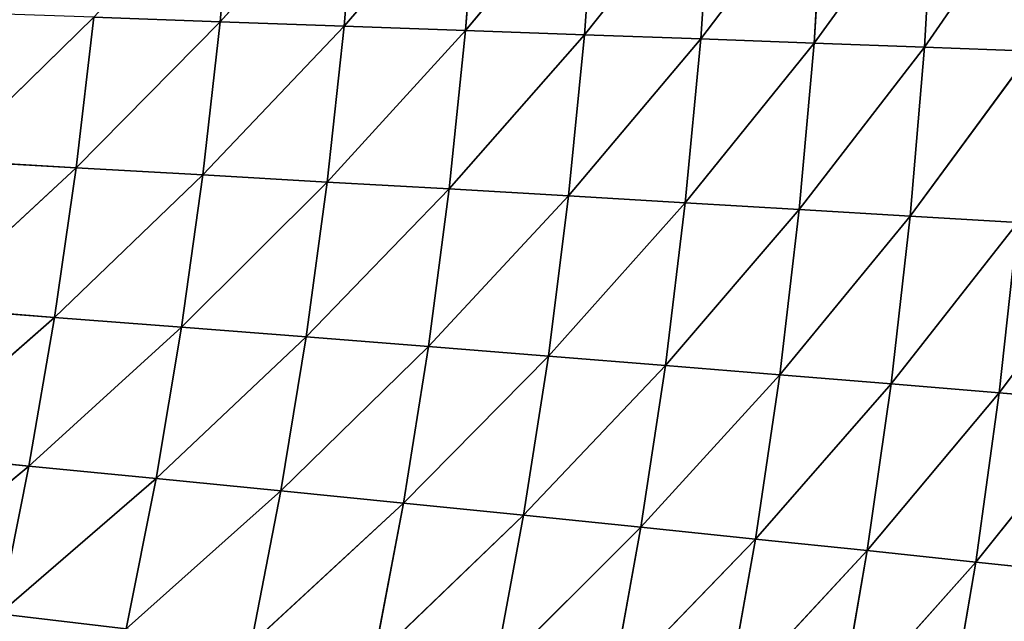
# Model space of a CAD drawing. Extents: x 0 to 605, y 0 to 400.
# Tile 911 of 1056: x 533 to 565, y 172 to 192. Entities that reach past the tile are written whole.
import ezdxf

# ---------------------------------------------------------------- set-up
doc = ezdxf.new("R2010")
doc.units = 0
doc.header["$LTSCALE"] = 25.4
doc.layers.get('0').update_dxf_attribs({"linetype": 'CONTINUOUS'})

# ---------------------------------------------------------------- blocks, each defined once
blk = doc.blocks.new('ATLANTA610_-_S_STL')
at = {"color": 0}
for p, q in [((568.5, 72.099, 220.408), (564.346, 69.039, 225.595)), ((568.5, 72.099, 220.408), (564.346, 69.039, 225.595)), ((567.752, 72.049, 225.96), (564.346, 69.039, 225.595)), ((567.752, 72.049, 225.96), (564.346, 69.039, 225.595)), ((569.087, 72.162, 214.821), (565.105, 69.099, 220.121)), ((569.087, 72.162, 214.821), (565.105, 69.099, 220.121)), ((568.5, 72.099, 220.408), (565.105, 69.099, 220.121)), ((568.5, 72.099, 220.408), (565.105, 69.099, 220.121)), ((565.705, 69.171, 214.612), (561.603, 66.258, 219.83)), ((565.705, 69.171, 214.612), (561.603, 66.258, 219.83)), ((566.151, 69.256, 209.07), (562.218, 66.338, 214.4)), ((566.151, 69.256, 209.07), (562.218, 66.338, 214.4)), ((565.705, 69.171, 214.612), (562.218, 66.338, 214.4)), ((565.705, 69.171, 214.612), (562.218, 66.338, 214.4)), ((566.447, 69.354, 203.498), (562.682, 66.431, 208.939)), ((566.447, 69.354, 203.498), (562.682, 66.431, 208.939)), ((566.151, 69.256, 209.07), (562.682, 66.431, 208.939)), ((566.151, 69.256, 209.07), (562.682, 66.431, 208.939)), ((565.105, 69.099, 220.121), (565.705, 69.171, 214.612)), ((565.105, 69.099, 220.121), (565.705, 69.171, 214.612)), ((564.346, 69.039, 225.595), (559.903, 66.136, 230.584)), ((564.346, 69.039, 225.595), (559.903, 66.136, 230.584)), ((565.105, 69.099, 220.121), (560.833, 66.19, 225.225)), ((565.105, 69.099, 220.121), (560.833, 66.19, 225.225)), ((564.346, 69.039, 225.595), (560.833, 66.19, 225.225)), ((564.346, 69.039, 225.595), (560.833, 66.19, 225.225)), ((565.105, 69.099, 220.121), (561.603, 66.258, 219.83)), ((565.105, 69.099, 220.121), (561.603, 66.258, 219.83)), ((563.424, 68.992, 231.032), (564.346, 69.039, 225.595)), ((563.424, 68.992, 231.032), (564.346, 69.039, 225.595)), ((564.346, 69.039, 225.595), (565.105, 69.099, 220.121)), ((564.346, 69.039, 225.595), (565.105, 69.099, 220.121)), ((562.218, 66.338, 214.4), (558, 63.571, 219.535)), ((562.218, 66.338, 214.4), (558, 63.571, 219.535)), ((562.682, 66.431, 208.939), (558.63, 63.658, 214.186)), ((562.682, 66.431, 208.939), (558.63, 63.658, 214.186)), ((562.218, 66.338, 214.4), (558.63, 63.658, 214.186)), ((562.218, 66.338, 214.4), (558.63, 63.658, 214.186)), ((562.998, 66.538, 203.448), (559.111, 63.758, 208.806)), ((562.998, 66.538, 203.448), (559.111, 63.758, 208.806)), ((562.682, 66.431, 208.939), (559.111, 63.758, 208.806)), ((562.682, 66.431, 208.939), (559.111, 63.758, 208.806)), ((562.218, 66.338, 214.4), (561.603, 66.258, 219.83)), ((562.218, 66.338, 214.4), (561.603, 66.258, 219.83)), ((562.682, 66.431, 208.939), (562.218, 66.338, 214.4)), ((562.682, 66.431, 208.939), (562.218, 66.338, 214.4)), ((562.998, 66.538, 203.448), (562.682, 66.431, 208.939)), ((562.998, 66.538, 203.448), (562.682, 66.431, 208.939)), ((560.833, 66.19, 225.225), (556.281, 63.437, 230.129)), ((560.833, 66.19, 225.225), (556.281, 63.437, 230.129)), ((561.603, 66.258, 219.83), (557.219, 63.497, 224.85)), ((561.603, 66.258, 219.83), (557.219, 63.497, 224.85)), ((560.833, 66.19, 225.225), (557.219, 63.497, 224.85)), ((560.833, 66.19, 225.225), (557.219, 63.497, 224.85)), ((561.603, 66.258, 219.83), (558, 63.571, 219.535)), ((561.603, 66.258, 219.83), (558, 63.571, 219.535)), ((560.833, 66.19, 225.225), (559.903, 66.136, 230.584)), ((560.833, 66.19, 225.225), (559.903, 66.136, 230.584)), ((561.603, 66.258, 219.83), (560.833, 66.19, 225.225)), ((561.603, 66.258, 219.83), (560.833, 66.19, 225.225)), ((559.111, 63.758, 208.806), (554.944, 61.127, 213.969)), ((559.111, 63.758, 208.806), (554.944, 61.127, 213.969)), ((559.448, 63.873, 203.397), (555.443, 61.233, 208.671)), ((559.448, 63.873, 203.397), (555.443, 61.233, 208.671)), ((559.111, 63.758, 208.806), (555.443, 61.233, 208.671)), ((559.111, 63.758, 208.806), (555.443, 61.233, 208.671)), ((558.63, 63.658, 214.186), (559.111, 63.758, 208.806)), ((558.63, 63.658, 214.186), (559.111, 63.758, 208.806)), ((559.111, 63.758, 208.806), (559.448, 63.873, 203.397)), ((559.111, 63.758, 208.806), (559.448, 63.873, 203.397)), ((557.219, 63.497, 224.85), (552.563, 60.89, 229.668)), ((557.219, 63.497, 224.85), (552.563, 60.89, 229.668)), ((558, 63.571, 219.535), (553.509, 60.956, 224.469)), ((558, 63.571, 219.535), (553.509, 60.956, 224.469)), ((557.219, 63.497, 224.85), (553.509, 60.956, 224.469)), ((557.219, 63.497, 224.85), (553.509, 60.956, 224.469)), ((558.63, 63.658, 214.186), (554.301, 61.034, 219.235)), ((558.63, 63.658, 214.186), (554.301, 61.034, 219.235)), ((558, 63.571, 219.535), (554.301, 61.034, 219.235)), ((558, 63.571, 219.535), (554.301, 61.034, 219.235)), ((558.63, 63.658, 214.186), (554.944, 61.127, 213.969)), ((558.63, 63.658, 214.186), (554.944, 61.127, 213.969)), ((556.281, 63.437, 230.129), (557.219, 63.497, 224.85)), ((556.281, 63.437, 230.129), (557.219, 63.497, 224.85)), ((557.219, 63.497, 224.85), (558, 63.571, 219.535)), ((557.219, 63.497, 224.85), (558, 63.571, 219.535)), ((558, 63.571, 219.535), (558.63, 63.658, 214.186)), ((558, 63.571, 219.535), (558.63, 63.658, 214.186)), ((555.443, 61.233, 208.671), (551.167, 58.739, 213.748)), ((555.443, 61.233, 208.671), (551.167, 58.739, 213.748)), ((555.801, 61.353, 203.345), (551.682, 58.849, 208.534)), ((555.801, 61.353, 203.345), (551.682, 58.849, 208.534)), ((555.443, 61.233, 208.671), (551.682, 58.849, 208.534)), ((555.443, 61.233, 208.671), (551.682, 58.849, 208.534)), ((555.443, 61.233, 208.671), (554.944, 61.127, 213.969)), ((555.443, 61.233, 208.671), (554.944, 61.127, 213.969)), ((555.801, 61.353, 203.345), (555.443, 61.233, 208.671)), ((555.801, 61.353, 203.345), (555.443, 61.233, 208.671)), ((553.509, 60.956, 224.469), (548.756, 58.491, 229.2)), ((553.509, 60.956, 224.469), (548.756, 58.491, 229.2)), ((554.301, 61.034, 219.235), (549.708, 58.56, 224.083)), ((554.301, 61.034, 219.235), (549.708, 58.56, 224.083)), ((553.509, 60.956, 224.469), (549.708, 58.56, 224.083)), ((553.509, 60.956, 224.469), (549.708, 58.56, 224.083)), ((554.944, 61.127, 213.969), (550.51, 58.643, 218.932)), ((554.944, 61.127, 213.969), (550.51, 58.643, 218.932)), ((554.301, 61.034, 219.235), (550.51, 58.643, 218.932)), ((554.301, 61.034, 219.235), (550.51, 58.643, 218.932)), ((554.944, 61.127, 213.969), (551.167, 58.739, 213.748)), ((554.944, 61.127, 213.969), (551.167, 58.739, 213.748)), ((553.509, 60.956, 224.469), (552.563, 60.89, 229.668)), ((553.509, 60.956, 224.469), (552.563, 60.89, 229.668)), ((554.301, 61.034, 219.235), (553.509, 60.956, 224.469)), ((554.301, 61.034, 219.235), (553.509, 60.956, 224.469)), ((554.944, 61.127, 213.969), (554.301, 61.034, 219.235)), ((554.944, 61.127, 213.969), (554.301, 61.034, 219.235)), ((552.061, 58.973, 203.292), (547.833, 56.602, 208.396)), ((552.061, 58.973, 203.292), (547.833, 56.602, 208.396)), ((551.682, 58.849, 208.534), (552.061, 58.973, 203.292)), ((551.682, 58.849, 208.534), (552.061, 58.973, 203.292)), ((551.167, 58.739, 213.748), (546.632, 56.392, 218.624)), ((551.167, 58.739, 213.748), (546.632, 56.392, 218.624)), ((551.682, 58.849, 208.534), (547.302, 56.49, 213.525)), ((551.682, 58.849, 208.534), (547.302, 56.49, 213.525)), ((551.167, 58.739, 213.748), (547.302, 56.49, 213.525)), ((551.167, 58.739, 213.748), (547.302, 56.49, 213.525)), ((551.682, 58.849, 208.534), (547.833, 56.602, 208.396)), ((551.682, 58.849, 208.534), (547.833, 56.602, 208.396)), ((550.51, 58.643, 218.932), (551.167, 58.739, 213.748)), ((550.51, 58.643, 218.932), (551.167, 58.739, 213.748)), ((551.167, 58.739, 213.748), (551.682, 58.849, 208.534)), ((551.167, 58.739, 213.748), (551.682, 58.849, 208.534)), ((549.708, 58.56, 224.083), (544.864, 56.235, 228.726)), ((549.708, 58.56, 224.083), (544.864, 56.235, 228.726)), ((550.51, 58.643, 218.932), (545.821, 56.307, 223.692)), ((550.51, 58.643, 218.932), (545.821, 56.307, 223.692)), ((549.708, 58.56, 224.083), (545.821, 56.307, 223.692)), ((549.708, 58.56, 224.083), (545.821, 56.307, 223.692)), ((550.51, 58.643, 218.932), (546.632, 56.392, 218.624)), ((550.51, 58.643, 218.932), (546.632, 56.392, 218.624)), ((548.756, 58.491, 229.2), (549.708, 58.56, 224.083)), ((548.756, 58.491, 229.2), (549.708, 58.56, 224.083)), ((549.708, 58.56, 224.083), (550.51, 58.643, 218.932)), ((549.708, 58.56, 224.083), (550.51, 58.643, 218.932)), ((547.302, 56.49, 213.525), (542.673, 54.275, 218.313)), ((547.302, 56.49, 213.525), (542.673, 54.275, 218.313)), ((547.833, 56.602, 208.396), (543.353, 54.374, 213.299)), ((547.833, 56.602, 208.396), (543.353, 54.374, 213.299)), ((547.302, 56.49, 213.525), (543.353, 54.374, 213.299)), ((547.302, 56.49, 213.525), (543.353, 54.374, 213.299)), ((548.23, 56.728, 203.239), (543.899, 54.487, 208.256)), ((548.23, 56.728, 203.239), (543.899, 54.487, 208.256)), ((547.833, 56.602, 208.396), (543.899, 54.487, 208.256)), ((547.833, 56.602, 208.396), (543.899, 54.487, 208.256)), ((547.302, 56.49, 213.525), (546.632, 56.392, 218.624)), ((547.302, 56.49, 213.525), (546.632, 56.392, 218.624)), ((547.833, 56.602, 208.396), (547.302, 56.49, 213.525)), ((547.833, 56.602, 208.396), (547.302, 56.49, 213.525)), ((548.23, 56.728, 203.239), (547.833, 56.602, 208.396)), ((548.23, 56.728, 203.239), (547.833, 56.602, 208.396)), ((545.821, 56.307, 223.692), (540.893, 54.116, 228.246)), ((545.821, 56.307, 223.692), (540.893, 54.116, 228.246)), ((546.632, 56.392, 218.624), (541.854, 54.189, 223.296)), ((546.632, 56.392, 218.624), (541.854, 54.189, 223.296)), ((545.821, 56.307, 223.692), (541.854, 54.189, 223.296)), ((545.821, 56.307, 223.692), (541.854, 54.189, 223.296)), ((546.632, 56.392, 218.624), (542.673, 54.275, 218.313)), ((546.632, 56.392, 218.624), (542.673, 54.275, 218.313)), ((545.821, 56.307, 223.692), (544.864, 56.235, 228.726)), ((545.821, 56.307, 223.692), (544.864, 56.235, 228.726)), ((546.632, 56.392, 218.624), (545.821, 56.307, 223.692)), ((546.632, 56.392, 218.624), (545.821, 56.307, 223.692)), ((544.314, 54.613, 203.185), (539.885, 52.497, 208.114)), ((544.314, 54.613, 203.185), (539.885, 52.497, 208.114)), ((543.899, 54.487, 208.256), (544.314, 54.613, 203.185)), ((543.899, 54.487, 208.256), (544.314, 54.613, 203.185)), ((541.854, 54.189, 223.296), (536.847, 52.126, 227.759)), ((541.854, 54.189, 223.296), (536.847, 52.126, 227.759)), ((542.673, 54.275, 218.313), (537.811, 52.2, 222.894)), ((542.673, 54.275, 218.313), (537.811, 52.2, 222.894)), ((541.854, 54.189, 223.296), (537.811, 52.2, 222.894)), ((541.854, 54.189, 223.296), (537.811, 52.2, 222.894)), ((543.353, 54.374, 213.299), (538.636, 52.286, 217.997)), ((543.353, 54.374, 213.299), (538.636, 52.286, 217.997)), ((542.673, 54.275, 218.313), (538.636, 52.286, 217.997)), ((542.673, 54.275, 218.313), (538.636, 52.286, 217.997)), ((543.899, 54.487, 208.256), (539.326, 52.385, 213.07)), ((543.899, 54.487, 208.256), (539.326, 52.385, 213.07)), ((543.353, 54.374, 213.299), (539.326, 52.385, 213.07)), ((543.353, 54.374, 213.299), (539.326, 52.385, 213.07)), ((543.899, 54.487, 208.256), (539.885, 52.497, 208.114)), ((543.899, 54.487, 208.256), (539.885, 52.497, 208.114)), ((540.893, 54.116, 228.246), (541.854, 54.189, 223.296)), ((540.893, 54.116, 228.246), (541.854, 54.189, 223.296)), ((541.854, 54.189, 223.296), (542.673, 54.275, 218.313)), ((541.854, 54.189, 223.296), (542.673, 54.275, 218.313)), ((542.673, 54.275, 218.313), (543.353, 54.374, 213.299)), ((542.673, 54.275, 218.313), (543.353, 54.374, 213.299)), ((543.353, 54.374, 213.299), (543.899, 54.487, 208.256)), ((543.353, 54.374, 213.299), (543.899, 54.487, 208.256)), ((540.316, 52.622, 203.131), (539.885, 52.497, 208.114)), ((540.316, 52.622, 203.131), (539.885, 52.497, 208.114)), ((538.636, 52.286, 217.997), (533.696, 50.333, 222.488)), ((538.636, 52.286, 217.997), (533.696, 50.333, 222.488)), ((539.326, 52.385, 213.07), (534.526, 50.418, 217.678)), ((539.326, 52.385, 213.07), (534.526, 50.418, 217.678)), ((538.636, 52.286, 217.997), (534.526, 50.418, 217.678)), ((538.636, 52.286, 217.997), (534.526, 50.418, 217.678)), ((539.885, 52.497, 208.114), (535.224, 50.516, 212.838)), ((539.885, 52.497, 208.114), (535.224, 50.516, 212.838)), ((539.326, 52.385, 213.07), (535.224, 50.516, 212.838)), ((539.326, 52.385, 213.07), (535.224, 50.516, 212.838)), ((539.885, 52.497, 208.114), (535.794, 50.626, 207.97)), ((539.885, 52.497, 208.114), (535.794, 50.626, 207.97)), ((538.636, 52.286, 217.997), (537.811, 52.2, 222.894)), ((538.636, 52.286, 217.997), (537.811, 52.2, 222.894)), ((539.326, 52.385, 213.07), (538.636, 52.286, 217.997)), ((539.326, 52.385, 213.07), (538.636, 52.286, 217.997)), ((539.885, 52.497, 208.114), (539.326, 52.385, 213.07)), ((539.885, 52.497, 208.114), (539.326, 52.385, 213.07)), ((537.811, 52.2, 222.894), (532.732, 50.26, 227.266)), ((537.811, 52.2, 222.894), (532.732, 50.26, 227.266)), ((536.847, 52.126, 227.759), (532.732, 50.26, 227.266)), ((536.847, 52.126, 227.759), (532.732, 50.26, 227.266)), ((537.811, 52.2, 222.894), (533.696, 50.333, 222.488)), ((537.811, 52.2, 222.894), (533.696, 50.333, 222.488)), ((537.811, 52.2, 222.894), (536.847, 52.126, 227.759)), ((537.811, 52.2, 222.894), (536.847, 52.126, 227.759)), ((534.526, 50.418, 217.678), (529.515, 48.582, 222.077)), ((534.526, 50.418, 217.678), (529.515, 48.582, 222.077)), ((535.224, 50.516, 212.838), (530.348, 48.665, 217.355)), ((535.224, 50.516, 212.838), (530.348, 48.665, 217.355)), ((534.526, 50.418, 217.678), (530.348, 48.665, 217.355)), ((534.526, 50.418, 217.678), (530.348, 48.665, 217.355)), ((535.794, 50.626, 207.97), (531.052, 48.761, 212.604)), ((535.794, 50.626, 207.97), (531.052, 48.761, 212.604)), ((535.224, 50.516, 212.838), (531.052, 48.761, 212.604)), ((535.224, 50.516, 212.838), (531.052, 48.761, 212.604)), ((533.696, 50.333, 222.488), (534.526, 50.418, 217.678)), ((533.696, 50.333, 222.488), (534.526, 50.418, 217.678)), ((534.526, 50.418, 217.678), (535.224, 50.516, 212.838)), ((534.526, 50.418, 217.678), (535.224, 50.516, 212.838)), ((535.224, 50.516, 212.838), (535.794, 50.626, 207.97)), ((535.224, 50.516, 212.838), (535.794, 50.626, 207.97)), ((533.696, 50.333, 222.488), (528.551, 48.51, 226.768)), ((533.696, 50.333, 222.488), (528.551, 48.51, 226.768)), ((533.696, 50.333, 222.488), (529.515, 48.582, 222.077)), ((533.696, 50.333, 222.488), (529.515, 48.582, 222.077)), ((532.732, 50.26, 227.266), (533.696, 50.333, 222.488)), ((532.732, 50.26, 227.266), (533.696, 50.333, 222.488))]:
    blk.add_line(p, q, dxfattribs=at)
mesh = blk.add_polyface(dxfattribs=at)
corners = [(566.838, 72.009, 231.474), (567.752, 72.049, 225.96), (563.424, 68.992, 231.032)]
mesh.append_faces([[corners[k] for k in face] for face in [(0, 1, 2)]], dxfattribs={"color": 0})
mesh = blk.add_polyface(dxfattribs=at)
corners = [(563.424, 68.992, 231.032), (567.752, 72.049, 225.96), (564.346, 69.039, 225.595)]
mesh.append_faces([[corners[k] for k in face] for face in [(0, 1, 2)]], dxfattribs={"color": 0})
mesh = blk.add_polyface(dxfattribs=at)
corners = [(567.752, 72.049, 225.96), (568.5, 72.099, 220.408), (564.346, 69.039, 225.595)]
mesh.append_faces([[corners[k] for k in face] for face in [(0, 1, 2)]], dxfattribs={"color": 0})
mesh = blk.add_polyface(dxfattribs=at)
corners = [(564.346, 69.039, 225.595), (568.5, 72.099, 220.408), (565.105, 69.099, 220.121)]
mesh.append_faces([[corners[k] for k in face] for face in [(0, 1, 2)]], dxfattribs={"color": 0})
mesh = blk.add_polyface(dxfattribs=at)
corners = [(568.5, 72.099, 220.408), (569.087, 72.162, 214.821), (565.105, 69.099, 220.121)]
mesh.append_faces([[corners[k] for k in face] for face in [(0, 1, 2)]], dxfattribs={"color": 0})
mesh = blk.add_polyface(dxfattribs=at)
corners = [(565.105, 69.099, 220.121), (569.087, 72.162, 214.821), (565.705, 69.171, 214.612)]
mesh.append_faces([[corners[k] for k in face] for face in [(0, 1, 2)]], dxfattribs={"color": 0})
mesh = blk.add_polyface(dxfattribs=at)
corners = [(565.105, 69.099, 220.121), (565.705, 69.171, 214.612), (561.603, 66.258, 219.83)]
mesh.append_faces([[corners[k] for k in face] for face in [(0, 1, 2)]], dxfattribs={"color": 0})
mesh = blk.add_polyface(dxfattribs=at)
corners = [(561.603, 66.258, 219.83), (565.705, 69.171, 214.612), (562.218, 66.338, 214.4)]
mesh.append_faces([[corners[k] for k in face] for face in [(0, 1, 2)]], dxfattribs={"color": 0})
mesh = blk.add_polyface(dxfattribs=at)
corners = [(565.705, 69.171, 214.612), (566.151, 69.256, 209.07), (562.218, 66.338, 214.4)]
mesh.append_faces([[corners[k] for k in face] for face in [(0, 1, 2)]], dxfattribs={"color": 0})
mesh = blk.add_polyface(dxfattribs=at)
corners = [(562.218, 66.338, 214.4), (566.151, 69.256, 209.07), (562.682, 66.431, 208.939)]
mesh.append_faces([[corners[k] for k in face] for face in [(0, 1, 2)]], dxfattribs={"color": 0})
mesh = blk.add_polyface(dxfattribs=at)
corners = [(566.151, 69.256, 209.07), (566.447, 69.354, 203.498), (562.682, 66.431, 208.939)]
mesh.append_faces([[corners[k] for k in face] for face in [(0, 1, 2)]], dxfattribs={"color": 0})
mesh = blk.add_polyface(dxfattribs=at)
corners = [(562.682, 66.431, 208.939), (566.447, 69.354, 203.498), (562.998, 66.538, 203.448)]
mesh.append_faces([[corners[k] for k in face] for face in [(0, 1, 2)]], dxfattribs={"color": 0})
mesh = blk.add_polyface(dxfattribs=at)
corners = [(563.424, 68.992, 231.032), (564.346, 69.039, 225.595), (559.903, 66.136, 230.584)]
mesh.append_faces([[corners[k] for k in face] for face in [(0, 1, 2)]], dxfattribs={"color": 0})
mesh = blk.add_polyface(dxfattribs=at)
corners = [(559.903, 66.136, 230.584), (564.346, 69.039, 225.595), (560.833, 66.19, 225.225)]
mesh.append_faces([[corners[k] for k in face] for face in [(0, 1, 2)]], dxfattribs={"color": 0})
mesh = blk.add_polyface(dxfattribs=at)
corners = [(564.346, 69.039, 225.595), (565.105, 69.099, 220.121), (560.833, 66.19, 225.225)]
mesh.append_faces([[corners[k] for k in face] for face in [(0, 1, 2)]], dxfattribs={"color": 0})
mesh = blk.add_polyface(dxfattribs=at)
corners = [(560.833, 66.19, 225.225), (565.105, 69.099, 220.121), (561.603, 66.258, 219.83)]
mesh.append_faces([[corners[k] for k in face] for face in [(0, 1, 2)]], dxfattribs={"color": 0})
mesh = blk.add_polyface(dxfattribs=at)
corners = [(561.603, 66.258, 219.83), (562.218, 66.338, 214.4), (558, 63.571, 219.535)]
mesh.append_faces([[corners[k] for k in face] for face in [(0, 1, 2)]], dxfattribs={"color": 0})
mesh = blk.add_polyface(dxfattribs=at)
corners = [(558, 63.571, 219.535), (562.218, 66.338, 214.4), (558.63, 63.658, 214.186)]
mesh.append_faces([[corners[k] for k in face] for face in [(0, 1, 2)]], dxfattribs={"color": 0})
mesh = blk.add_polyface(dxfattribs=at)
corners = [(562.218, 66.338, 214.4), (562.682, 66.431, 208.939), (558.63, 63.658, 214.186)]
mesh.append_faces([[corners[k] for k in face] for face in [(0, 1, 2)]], dxfattribs={"color": 0})
mesh = blk.add_polyface(dxfattribs=at)
corners = [(558.63, 63.658, 214.186), (562.682, 66.431, 208.939), (559.111, 63.758, 208.806)]
mesh.append_faces([[corners[k] for k in face] for face in [(0, 1, 2)]], dxfattribs={"color": 0})
mesh = blk.add_polyface(dxfattribs=at)
corners = [(562.682, 66.431, 208.939), (562.998, 66.538, 203.448), (559.111, 63.758, 208.806)]
mesh.append_faces([[corners[k] for k in face] for face in [(0, 1, 2)]], dxfattribs={"color": 0})
mesh = blk.add_polyface(dxfattribs=at)
corners = [(559.111, 63.758, 208.806), (562.998, 66.538, 203.448), (559.448, 63.873, 203.397)]
mesh.append_faces([[corners[k] for k in face] for face in [(0, 1, 2)]], dxfattribs={"color": 0})
mesh = blk.add_polyface(dxfattribs=at)
corners = [(559.903, 66.136, 230.584), (560.833, 66.19, 225.225), (556.281, 63.437, 230.129)]
mesh.append_faces([[corners[k] for k in face] for face in [(0, 1, 2)]], dxfattribs={"color": 0})
mesh = blk.add_polyface(dxfattribs=at)
corners = [(556.281, 63.437, 230.129), (560.833, 66.19, 225.225), (557.219, 63.497, 224.85)]
mesh.append_faces([[corners[k] for k in face] for face in [(0, 1, 2)]], dxfattribs={"color": 0})
mesh = blk.add_polyface(dxfattribs=at)
corners = [(560.833, 66.19, 225.225), (561.603, 66.258, 219.83), (557.219, 63.497, 224.85)]
mesh.append_faces([[corners[k] for k in face] for face in [(0, 1, 2)]], dxfattribs={"color": 0})
mesh = blk.add_polyface(dxfattribs=at)
corners = [(557.219, 63.497, 224.85), (561.603, 66.258, 219.83), (558, 63.571, 219.535)]
mesh.append_faces([[corners[k] for k in face] for face in [(0, 1, 2)]], dxfattribs={"color": 0})
mesh = blk.add_polyface(dxfattribs=at)
corners = [(558.63, 63.658, 214.186), (559.111, 63.758, 208.806), (554.944, 61.127, 213.969)]
mesh.append_faces([[corners[k] for k in face] for face in [(0, 1, 2)]], dxfattribs={"color": 0})
mesh = blk.add_polyface(dxfattribs=at)
corners = [(554.944, 61.127, 213.969), (559.111, 63.758, 208.806), (555.443, 61.233, 208.671)]
mesh.append_faces([[corners[k] for k in face] for face in [(0, 1, 2)]], dxfattribs={"color": 0})
mesh = blk.add_polyface(dxfattribs=at)
corners = [(559.111, 63.758, 208.806), (559.448, 63.873, 203.397), (555.443, 61.233, 208.671)]
mesh.append_faces([[corners[k] for k in face] for face in [(0, 1, 2)]], dxfattribs={"color": 0})
mesh = blk.add_polyface(dxfattribs=at)
corners = [(555.443, 61.233, 208.671), (559.448, 63.873, 203.397), (555.801, 61.353, 203.345)]
mesh.append_faces([[corners[k] for k in face] for face in [(0, 1, 2)]], dxfattribs={"color": 0})
mesh = blk.add_polyface(dxfattribs=at)
corners = [(556.281, 63.437, 230.129), (557.219, 63.497, 224.85), (552.563, 60.89, 229.668)]
mesh.append_faces([[corners[k] for k in face] for face in [(0, 1, 2)]], dxfattribs={"color": 0})
mesh = blk.add_polyface(dxfattribs=at)
corners = [(552.563, 60.89, 229.668), (557.219, 63.497, 224.85), (553.509, 60.956, 224.469)]
mesh.append_faces([[corners[k] for k in face] for face in [(0, 1, 2)]], dxfattribs={"color": 0})
mesh = blk.add_polyface(dxfattribs=at)
corners = [(557.219, 63.497, 224.85), (558, 63.571, 219.535), (553.509, 60.956, 224.469)]
mesh.append_faces([[corners[k] for k in face] for face in [(0, 1, 2)]], dxfattribs={"color": 0})
mesh = blk.add_polyface(dxfattribs=at)
corners = [(553.509, 60.956, 224.469), (558, 63.571, 219.535), (554.301, 61.034, 219.235)]
mesh.append_faces([[corners[k] for k in face] for face in [(0, 1, 2)]], dxfattribs={"color": 0})
mesh = blk.add_polyface(dxfattribs=at)
corners = [(558, 63.571, 219.535), (558.63, 63.658, 214.186), (554.301, 61.034, 219.235)]
mesh.append_faces([[corners[k] for k in face] for face in [(0, 1, 2)]], dxfattribs={"color": 0})
mesh = blk.add_polyface(dxfattribs=at)
corners = [(554.301, 61.034, 219.235), (558.63, 63.658, 214.186), (554.944, 61.127, 213.969)]
mesh.append_faces([[corners[k] for k in face] for face in [(0, 1, 2)]], dxfattribs={"color": 0})
mesh = blk.add_polyface(dxfattribs=at)
corners = [(554.944, 61.127, 213.969), (555.443, 61.233, 208.671), (551.167, 58.739, 213.748)]
mesh.append_faces([[corners[k] for k in face] for face in [(0, 1, 2)]], dxfattribs={"color": 0})
mesh = blk.add_polyface(dxfattribs=at)
corners = [(551.167, 58.739, 213.748), (555.443, 61.233, 208.671), (551.682, 58.849, 208.534)]
mesh.append_faces([[corners[k] for k in face] for face in [(0, 1, 2)]], dxfattribs={"color": 0})
mesh = blk.add_polyface(dxfattribs=at)
corners = [(555.443, 61.233, 208.671), (555.801, 61.353, 203.345), (551.682, 58.849, 208.534)]
mesh.append_faces([[corners[k] for k in face] for face in [(0, 1, 2)]], dxfattribs={"color": 0})
mesh = blk.add_polyface(dxfattribs=at)
corners = [(551.682, 58.849, 208.534), (555.801, 61.353, 203.345), (552.061, 58.973, 203.292)]
mesh.append_faces([[corners[k] for k in face] for face in [(0, 1, 2)]], dxfattribs={"color": 0})
mesh = blk.add_polyface(dxfattribs=at)
corners = [(552.563, 60.89, 229.668), (553.509, 60.956, 224.469), (548.756, 58.491, 229.2)]
mesh.append_faces([[corners[k] for k in face] for face in [(0, 1, 2)]], dxfattribs={"color": 0})
mesh = blk.add_polyface(dxfattribs=at)
corners = [(548.756, 58.491, 229.2), (553.509, 60.956, 224.469), (549.708, 58.56, 224.083)]
mesh.append_faces([[corners[k] for k in face] for face in [(0, 1, 2)]], dxfattribs={"color": 0})
mesh = blk.add_polyface(dxfattribs=at)
corners = [(553.509, 60.956, 224.469), (554.301, 61.034, 219.235), (549.708, 58.56, 224.083)]
mesh.append_faces([[corners[k] for k in face] for face in [(0, 1, 2)]], dxfattribs={"color": 0})
mesh = blk.add_polyface(dxfattribs=at)
corners = [(549.708, 58.56, 224.083), (554.301, 61.034, 219.235), (550.51, 58.643, 218.932)]
mesh.append_faces([[corners[k] for k in face] for face in [(0, 1, 2)]], dxfattribs={"color": 0})
mesh = blk.add_polyface(dxfattribs=at)
corners = [(554.301, 61.034, 219.235), (554.944, 61.127, 213.969), (550.51, 58.643, 218.932)]
mesh.append_faces([[corners[k] for k in face] for face in [(0, 1, 2)]], dxfattribs={"color": 0})
mesh = blk.add_polyface(dxfattribs=at)
corners = [(550.51, 58.643, 218.932), (554.944, 61.127, 213.969), (551.167, 58.739, 213.748)]
mesh.append_faces([[corners[k] for k in face] for face in [(0, 1, 2)]], dxfattribs={"color": 0})
mesh = blk.add_polyface(dxfattribs=at)
corners = [(551.682, 58.849, 208.534), (552.061, 58.973, 203.292), (547.833, 56.602, 208.396)]
mesh.append_faces([[corners[k] for k in face] for face in [(0, 1, 2)]], dxfattribs={"color": 0})
mesh = blk.add_polyface(dxfattribs=at)
corners = [(547.833, 56.602, 208.396), (552.061, 58.973, 203.292), (548.23, 56.728, 203.239)]
mesh.append_faces([[corners[k] for k in face] for face in [(0, 1, 2)]], dxfattribs={"color": 0})
mesh = blk.add_polyface(dxfattribs=at)
corners = [(550.51, 58.643, 218.932), (551.167, 58.739, 213.748), (546.632, 56.392, 218.624)]
mesh.append_faces([[corners[k] for k in face] for face in [(0, 1, 2)]], dxfattribs={"color": 0})
mesh = blk.add_polyface(dxfattribs=at)
corners = [(546.632, 56.392, 218.624), (551.167, 58.739, 213.748), (547.302, 56.49, 213.525)]
mesh.append_faces([[corners[k] for k in face] for face in [(0, 1, 2)]], dxfattribs={"color": 0})
mesh = blk.add_polyface(dxfattribs=at)
corners = [(551.167, 58.739, 213.748), (551.682, 58.849, 208.534), (547.302, 56.49, 213.525)]
mesh.append_faces([[corners[k] for k in face] for face in [(0, 1, 2)]], dxfattribs={"color": 0})
mesh = blk.add_polyface(dxfattribs=at)
corners = [(547.302, 56.49, 213.525), (551.682, 58.849, 208.534), (547.833, 56.602, 208.396)]
mesh.append_faces([[corners[k] for k in face] for face in [(0, 1, 2)]], dxfattribs={"color": 0})
mesh = blk.add_polyface(dxfattribs=at)
corners = [(548.756, 58.491, 229.2), (549.708, 58.56, 224.083), (544.864, 56.235, 228.726)]
mesh.append_faces([[corners[k] for k in face] for face in [(0, 1, 2)]], dxfattribs={"color": 0})
mesh = blk.add_polyface(dxfattribs=at)
corners = [(544.864, 56.235, 228.726), (549.708, 58.56, 224.083), (545.821, 56.307, 223.692)]
mesh.append_faces([[corners[k] for k in face] for face in [(0, 1, 2)]], dxfattribs={"color": 0})
mesh = blk.add_polyface(dxfattribs=at)
corners = [(549.708, 58.56, 224.083), (550.51, 58.643, 218.932), (545.821, 56.307, 223.692)]
mesh.append_faces([[corners[k] for k in face] for face in [(0, 1, 2)]], dxfattribs={"color": 0})
mesh = blk.add_polyface(dxfattribs=at)
corners = [(545.821, 56.307, 223.692), (550.51, 58.643, 218.932), (546.632, 56.392, 218.624)]
mesh.append_faces([[corners[k] for k in face] for face in [(0, 1, 2)]], dxfattribs={"color": 0})
mesh = blk.add_polyface(dxfattribs=at)
corners = [(546.632, 56.392, 218.624), (547.302, 56.49, 213.525), (542.673, 54.275, 218.313)]
mesh.append_faces([[corners[k] for k in face] for face in [(0, 1, 2)]], dxfattribs={"color": 0})
mesh = blk.add_polyface(dxfattribs=at)
corners = [(542.673, 54.275, 218.313), (547.302, 56.49, 213.525), (543.353, 54.374, 213.299)]
mesh.append_faces([[corners[k] for k in face] for face in [(0, 1, 2)]], dxfattribs={"color": 0})
mesh = blk.add_polyface(dxfattribs=at)
corners = [(547.302, 56.49, 213.525), (547.833, 56.602, 208.396), (543.353, 54.374, 213.299)]
mesh.append_faces([[corners[k] for k in face] for face in [(0, 1, 2)]], dxfattribs={"color": 0})
mesh = blk.add_polyface(dxfattribs=at)
corners = [(543.353, 54.374, 213.299), (547.833, 56.602, 208.396), (543.899, 54.487, 208.256)]
mesh.append_faces([[corners[k] for k in face] for face in [(0, 1, 2)]], dxfattribs={"color": 0})
mesh = blk.add_polyface(dxfattribs=at)
corners = [(547.833, 56.602, 208.396), (548.23, 56.728, 203.239), (543.899, 54.487, 208.256)]
mesh.append_faces([[corners[k] for k in face] for face in [(0, 1, 2)]], dxfattribs={"color": 0})
mesh = blk.add_polyface(dxfattribs=at)
corners = [(543.899, 54.487, 208.256), (548.23, 56.728, 203.239), (544.314, 54.613, 203.185)]
mesh.append_faces([[corners[k] for k in face] for face in [(0, 1, 2)]], dxfattribs={"color": 0})
mesh = blk.add_polyface(dxfattribs=at)
corners = [(544.864, 56.235, 228.726), (545.821, 56.307, 223.692), (540.893, 54.116, 228.246)]
mesh.append_faces([[corners[k] for k in face] for face in [(0, 1, 2)]], dxfattribs={"color": 0})
mesh = blk.add_polyface(dxfattribs=at)
corners = [(540.893, 54.116, 228.246), (545.821, 56.307, 223.692), (541.854, 54.189, 223.296)]
mesh.append_faces([[corners[k] for k in face] for face in [(0, 1, 2)]], dxfattribs={"color": 0})
mesh = blk.add_polyface(dxfattribs=at)
corners = [(545.821, 56.307, 223.692), (546.632, 56.392, 218.624), (541.854, 54.189, 223.296)]
mesh.append_faces([[corners[k] for k in face] for face in [(0, 1, 2)]], dxfattribs={"color": 0})
mesh = blk.add_polyface(dxfattribs=at)
corners = [(541.854, 54.189, 223.296), (546.632, 56.392, 218.624), (542.673, 54.275, 218.313)]
mesh.append_faces([[corners[k] for k in face] for face in [(0, 1, 2)]], dxfattribs={"color": 0})
mesh = blk.add_polyface(dxfattribs=at)
corners = [(543.899, 54.487, 208.256), (544.314, 54.613, 203.185), (539.885, 52.497, 208.114)]
mesh.append_faces([[corners[k] for k in face] for face in [(0, 1, 2)]], dxfattribs={"color": 0})
mesh = blk.add_polyface(dxfattribs=at)
corners = [(539.885, 52.497, 208.114), (544.314, 54.613, 203.185), (540.316, 52.622, 203.131)]
mesh.append_faces([[corners[k] for k in face] for face in [(0, 1, 2)]], dxfattribs={"color": 0})
mesh = blk.add_polyface(dxfattribs=at)
corners = [(540.893, 54.116, 228.246), (541.854, 54.189, 223.296), (536.847, 52.126, 227.759)]
mesh.append_faces([[corners[k] for k in face] for face in [(0, 1, 2)]], dxfattribs={"color": 0})
mesh = blk.add_polyface(dxfattribs=at)
corners = [(536.847, 52.126, 227.759), (541.854, 54.189, 223.296), (537.811, 52.2, 222.894)]
mesh.append_faces([[corners[k] for k in face] for face in [(0, 1, 2)]], dxfattribs={"color": 0})
mesh = blk.add_polyface(dxfattribs=at)
corners = [(541.854, 54.189, 223.296), (542.673, 54.275, 218.313), (537.811, 52.2, 222.894)]
mesh.append_faces([[corners[k] for k in face] for face in [(0, 1, 2)]], dxfattribs={"color": 0})
mesh = blk.add_polyface(dxfattribs=at)
corners = [(537.811, 52.2, 222.894), (542.673, 54.275, 218.313), (538.636, 52.286, 217.997)]
mesh.append_faces([[corners[k] for k in face] for face in [(0, 1, 2)]], dxfattribs={"color": 0})
mesh = blk.add_polyface(dxfattribs=at)
corners = [(542.673, 54.275, 218.313), (543.353, 54.374, 213.299), (538.636, 52.286, 217.997)]
mesh.append_faces([[corners[k] for k in face] for face in [(0, 1, 2)]], dxfattribs={"color": 0})
mesh = blk.add_polyface(dxfattribs=at)
corners = [(538.636, 52.286, 217.997), (543.353, 54.374, 213.299), (539.326, 52.385, 213.07)]
mesh.append_faces([[corners[k] for k in face] for face in [(0, 1, 2)]], dxfattribs={"color": 0})
mesh = blk.add_polyface(dxfattribs=at)
corners = [(543.353, 54.374, 213.299), (543.899, 54.487, 208.256), (539.326, 52.385, 213.07)]
mesh.append_faces([[corners[k] for k in face] for face in [(0, 1, 2)]], dxfattribs={"color": 0})
mesh = blk.add_polyface(dxfattribs=at)
corners = [(539.326, 52.385, 213.07), (543.899, 54.487, 208.256), (539.885, 52.497, 208.114)]
mesh.append_faces([[corners[k] for k in face] for face in [(0, 1, 2)]], dxfattribs={"color": 0})
mesh = blk.add_polyface(dxfattribs=at)
corners = [(539.885, 52.497, 208.114), (540.316, 52.622, 203.131), (535.794, 50.626, 207.97)]
mesh.append_faces([[corners[k] for k in face] for face in [(0, 1, 2)]], dxfattribs={"color": 0})
mesh = blk.add_polyface(dxfattribs=at)
corners = [(537.811, 52.2, 222.894), (538.636, 52.286, 217.997), (533.696, 50.333, 222.488)]
mesh.append_faces([[corners[k] for k in face] for face in [(0, 1, 2)]], dxfattribs={"color": 0})
mesh = blk.add_polyface(dxfattribs=at)
corners = [(533.696, 50.333, 222.488), (538.636, 52.286, 217.997), (534.526, 50.418, 217.678)]
mesh.append_faces([[corners[k] for k in face] for face in [(0, 1, 2)]], dxfattribs={"color": 0})
mesh = blk.add_polyface(dxfattribs=at)
corners = [(538.636, 52.286, 217.997), (539.326, 52.385, 213.07), (534.526, 50.418, 217.678)]
mesh.append_faces([[corners[k] for k in face] for face in [(0, 1, 2)]], dxfattribs={"color": 0})
mesh = blk.add_polyface(dxfattribs=at)
corners = [(534.526, 50.418, 217.678), (539.326, 52.385, 213.07), (535.224, 50.516, 212.838)]
mesh.append_faces([[corners[k] for k in face] for face in [(0, 1, 2)]], dxfattribs={"color": 0})
mesh = blk.add_polyface(dxfattribs=at)
corners = [(539.326, 52.385, 213.07), (539.885, 52.497, 208.114), (535.224, 50.516, 212.838)]
mesh.append_faces([[corners[k] for k in face] for face in [(0, 1, 2)]], dxfattribs={"color": 0})
mesh = blk.add_polyface(dxfattribs=at)
corners = [(535.224, 50.516, 212.838), (539.885, 52.497, 208.114), (535.794, 50.626, 207.97)]
mesh.append_faces([[corners[k] for k in face] for face in [(0, 1, 2)]], dxfattribs={"color": 0})
mesh = blk.add_polyface(dxfattribs=at)
corners = [(531.628, 50.199, 232.011), (536.847, 52.126, 227.759), (532.732, 50.26, 227.266)]
mesh.append_faces([[corners[k] for k in face] for face in [(0, 1, 2)]], dxfattribs={"color": 0})
mesh = blk.add_polyface(dxfattribs=at)
corners = [(536.847, 52.126, 227.759), (537.811, 52.2, 222.894), (532.732, 50.26, 227.266)]
mesh.append_faces([[corners[k] for k in face] for face in [(0, 1, 2)]], dxfattribs={"color": 0})
mesh = blk.add_polyface(dxfattribs=at)
corners = [(532.732, 50.26, 227.266), (537.811, 52.2, 222.894), (533.696, 50.333, 222.488)]
mesh.append_faces([[corners[k] for k in face] for face in [(0, 1, 2)]], dxfattribs={"color": 0})
mesh = blk.add_polyface(dxfattribs=at)
corners = [(533.696, 50.333, 222.488), (534.526, 50.418, 217.678), (529.515, 48.582, 222.077)]
mesh.append_faces([[corners[k] for k in face] for face in [(0, 1, 2)]], dxfattribs={"color": 0})
mesh = blk.add_polyface(dxfattribs=at)
corners = [(529.515, 48.582, 222.077), (534.526, 50.418, 217.678), (530.348, 48.665, 217.355)]
mesh.append_faces([[corners[k] for k in face] for face in [(0, 1, 2)]], dxfattribs={"color": 0})
mesh = blk.add_polyface(dxfattribs=at)
corners = [(534.526, 50.418, 217.678), (535.224, 50.516, 212.838), (530.348, 48.665, 217.355)]
mesh.append_faces([[corners[k] for k in face] for face in [(0, 1, 2)]], dxfattribs={"color": 0})
mesh = blk.add_polyface(dxfattribs=at)
corners = [(530.348, 48.665, 217.355), (535.224, 50.516, 212.838), (531.052, 48.761, 212.604)]
mesh.append_faces([[corners[k] for k in face] for face in [(0, 1, 2)]], dxfattribs={"color": 0})
mesh = blk.add_polyface(dxfattribs=at)
corners = [(535.224, 50.516, 212.838), (535.794, 50.626, 207.97), (531.052, 48.761, 212.604)]
mesh.append_faces([[corners[k] for k in face] for face in [(0, 1, 2)]], dxfattribs={"color": 0})
mesh = blk.add_polyface(dxfattribs=at)
corners = [(531.052, 48.761, 212.604), (535.794, 50.626, 207.97), (531.631, 48.868, 207.825)]
mesh.append_faces([[corners[k] for k in face] for face in [(0, 1, 2)]], dxfattribs={"color": 0})
mesh = blk.add_polyface(dxfattribs=at)
corners = [(532.732, 50.26, 227.266), (533.696, 50.333, 222.488), (528.551, 48.51, 226.768)]
mesh.append_faces([[corners[k] for k in face] for face in [(0, 1, 2)]], dxfattribs={"color": 0})
mesh = blk.add_polyface(dxfattribs=at)
corners = [(528.551, 48.51, 226.768), (533.696, 50.333, 222.488), (529.515, 48.582, 222.077)]
mesh.append_faces([[corners[k] for k in face] for face in [(0, 1, 2)]], dxfattribs={"color": 0})

msp = doc.modelspace()

# ---------------------------------------------------------------- block references
at = {"color": 254, "extrusion": (0, -1, 5.55112e-17)}
msp.add_blockref('ATLANTA610_-_S_STL', (-0.269, -0.066, -399.883), dxfattribs=at)

doc.saveas('drawing.dxf')
